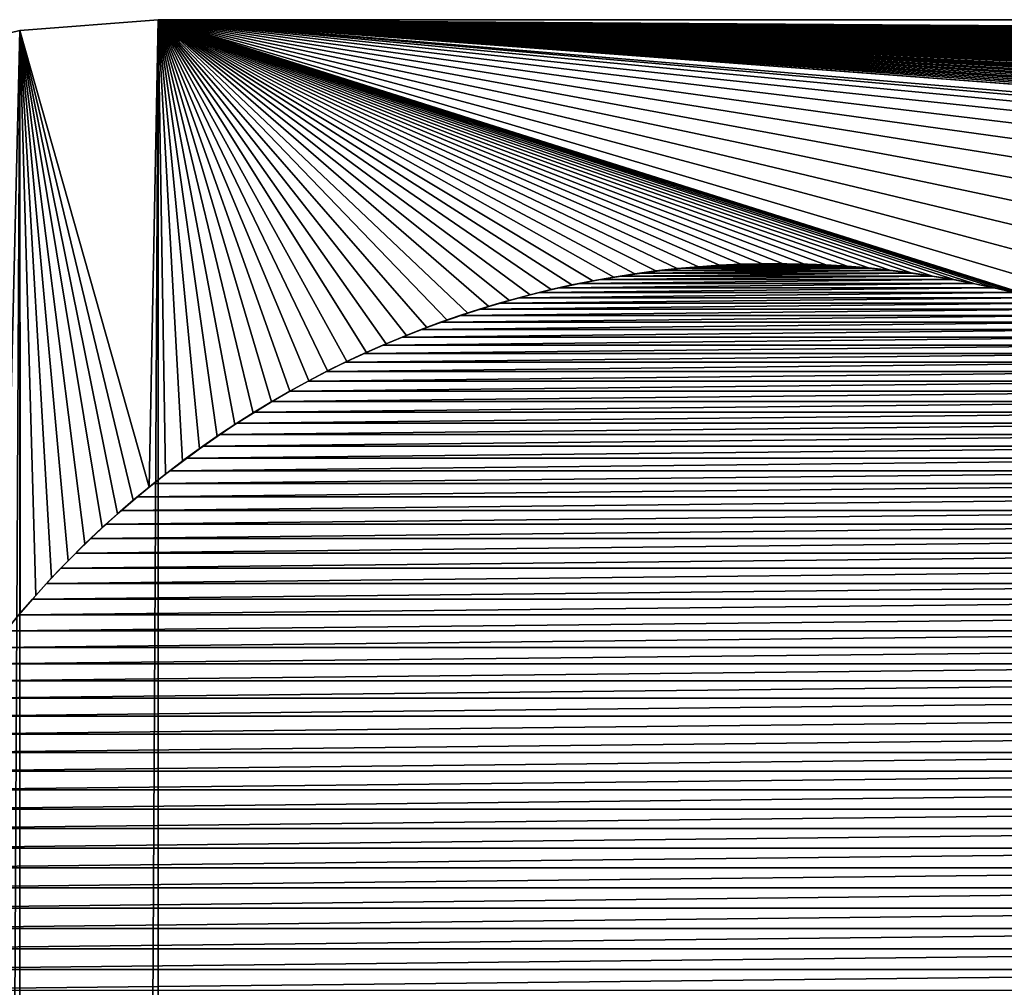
# Model space of a CAD drawing. Header units: metres. Extents: x -205 to 205, y -104 to 104.
# Tile 367 of 656: x -200.79 to -195.22, y 69.57 to 75.04. Entities that reach past the tile are written whole.
import ezdxf

# ---------------------------------------------------------------- set-up
doc = ezdxf.new("R2010")
doc.units = ezdxf.units.M
doc.layers.add('solid_01_2-CONSUMER_EHM_BOX_SW0001', color=7, linetype='CONTINUOUS')

msp = doc.modelspace()

# ---------------------------------------------------------------- linework, layer by layer
at = {"layer": 'solid_01_2-CONSUMER_EHM_BOX_SW0001'}
for points in [[(-200.79303, -74.896927), (-200.792969, 74.979958), (-200.010773, 75.041512)], [(-200.010849, -74.958488), (-200.79303, -74.896927), (-200.010773, 75.041512)], [(-200.010773, 75.041512, 1.5), (-200.010773, 75.041512), (-200.792969, 74.979958)], [(-200.792953, 74.979958, 1.5), (-200.010773, 75.041512, 1.5), (-200.792969, 74.979958)], [(-200.061539, 72.396355, 1.5), (-200.010773, 75.041512, 1.5), (-200.792953, 74.979958, 1.5)], [(-200.061539, 72.396355, 1.5), (-199.968628, 72.469887, 1.5), (-200.010773, 75.041512, 1.5)], [(-200.010849, -74.958488), (-200.010773, 75.041512), (-0.010778, 75.04142)], [(-0.010849, -74.95858), (-200.010849, -74.958488), (-0.010778, 75.04142)], [(-0.010778, 75.04142, 1.5), (-0.010778, 75.04142), (-200.010773, 75.041512)], [(-0.010778, 75.04142, 1.5), (-200.010773, 75.041512), (-200.010773, 75.041512, 1.5)], [(-0.092699, 73.660339, 1.5), (-0.010778, 75.04142, 1.5), (-200.010773, 75.041512, 1.5)], [(-194.918182, 73.429916, 1.5), (-194.801178, 73.393524, 1.5), (-200.010773, 75.041512, 1.5)], [(-171.380234, 66.541504, 1.5), (-200.010773, 75.041512, 1.5), (-194.801178, 73.393524, 1.5)], [(-195.035324, 73.463539, 1.5), (-194.918182, 73.429916, 1.5), (-200.010773, 75.041512, 1.5)], [(-195.152374, 73.494263, 1.5), (-195.035324, 73.463539, 1.5), (-200.010773, 75.041512, 1.5)], [(-195.269852, 73.522224, 1.5), (-195.152374, 73.494263, 1.5), (-200.010773, 75.041512, 1.5)], [(-195.388351, 73.547646, 1.5), (-195.269852, 73.522224, 1.5), (-200.010773, 75.041512, 1.5)], [(-195.50769, 73.570518, 1.5), (-195.388351, 73.547646, 1.5), (-200.010773, 75.041512, 1.5)], [(-195.627731, 73.590836, 1.5), (-195.50769, 73.570518, 1.5), (-200.010773, 75.041512, 1.5)], [(-195.748276, 73.608589, 1.5), (-195.627731, 73.590836, 1.5), (-200.010773, 75.041512, 1.5)], [(-195.869156, 73.623764, 1.5), (-195.748276, 73.608589, 1.5), (-200.010773, 75.041512, 1.5)], [(-195.990219, 73.636368, 1.5), (-195.869156, 73.623764, 1.5), (-200.010773, 75.041512, 1.5)], [(-196.111282, 73.646385, 1.5), (-195.990219, 73.636368, 1.5), (-200.010773, 75.041512, 1.5)], [(-196.232178, 73.653801, 1.5), (-196.111282, 73.646385, 1.5), (-200.010773, 75.041512, 1.5)], [(-196.352737, 73.658623, 1.5), (-196.232178, 73.653801, 1.5), (-200.010773, 75.041512, 1.5)], [(-196.472809, 73.660828, 1.5), (-196.352737, 73.658623, 1.5), (-200.010773, 75.041512, 1.5)], [(-196.592697, 73.660431, 1.5), (-196.472809, 73.660828, 1.5), (-200.010773, 75.041512, 1.5)], [(-196.712799, 73.657455, 1.5), (-196.592697, 73.660431, 1.5), (-200.010773, 75.041512, 1.5)], [(-196.833023, 73.651886, 1.5), (-196.712799, 73.657455, 1.5), (-200.010773, 75.041512, 1.5)], [(-196.953247, 73.64373, 1.5), (-196.833023, 73.651886, 1.5), (-200.010773, 75.041512, 1.5)], [(-197.073395, 73.63298, 1.5), (-196.953247, 73.64373, 1.5), (-200.010773, 75.041512, 1.5)], [(-197.193359, 73.619644, 1.5), (-197.073395, 73.63298, 1.5), (-200.010773, 75.041512, 1.5)], [(-197.313034, 73.603714, 1.5), (-197.193359, 73.619644, 1.5), (-200.010773, 75.041512, 1.5)], [(-197.432327, 73.58519, 1.5), (-197.313034, 73.603714, 1.5), (-200.010773, 75.041512, 1.5)], [(-197.551147, 73.564079, 1.5), (-197.432327, 73.58519, 1.5), (-200.010773, 75.041512, 1.5)], [(-197.669388, 73.540375, 1.5), (-197.551147, 73.564079, 1.5), (-200.010773, 75.041512, 1.5)], [(-197.786957, 73.514069, 1.5), (-197.669388, 73.540375, 1.5), (-200.010773, 75.041512, 1.5)], [(-197.904373, 73.485023, 1.5), (-197.786957, 73.514069, 1.5), (-200.010773, 75.041512, 1.5)], [(-198.022049, 73.453125, 1.5), (-197.904373, 73.485023, 1.5), (-200.010773, 75.041512, 1.5)], [(-198.13974, 73.41848, 1.5), (-198.022049, 73.453125, 1.5), (-200.010773, 75.041512, 1.5)], [(-198.257187, 73.38118, 1.5), (-198.13974, 73.41848, 1.5), (-200.010773, 75.041512, 1.5)], [(-198.37413, 73.341316, 1.5), (-198.257187, 73.38118, 1.5), (-200.010773, 75.041512, 1.5)], [(-198.490326, 73.298988, 1.5), (-198.37413, 73.341316, 1.5), (-200.010773, 75.041512, 1.5)], [(-198.605515, 73.254288, 1.5), (-198.490326, 73.298988, 1.5), (-200.010773, 75.041512, 1.5)], [(-198.719437, 73.207314, 1.5), (-198.605515, 73.254288, 1.5), (-200.010773, 75.041512, 1.5)], [(-198.831848, 73.158165, 1.5), (-198.719437, 73.207314, 1.5), (-200.010773, 75.041512, 1.5)], [(-198.942474, 73.106926, 1.5), (-198.831848, 73.158165, 1.5), (-200.010773, 75.041512, 1.5)], [(-199.051071, 73.053696, 1.5), (-198.942474, 73.106926, 1.5), (-200.010773, 75.041512, 1.5)], [(-199.158188, 72.998055, 1.5), (-199.051071, 73.053696, 1.5), (-200.010773, 75.041512, 1.5)], [(-199.26442, 72.939667, 1.5), (-199.158188, 72.998055, 1.5), (-200.010773, 75.041512, 1.5)], [(-199.369583, 72.878708, 1.5), (-199.26442, 72.939667, 1.5), (-200.010773, 75.041512, 1.5)], [(-199.473511, 72.815384, 1.5), (-199.369583, 72.878708, 1.5), (-200.010773, 75.041512, 1.5)], [(-199.576035, 72.749878, 1.5), (-199.473511, 72.815384, 1.5), (-200.010773, 75.041512, 1.5)], [(-199.676971, 72.682381, 1.5), (-199.576035, 72.749878, 1.5), (-200.010773, 75.041512, 1.5)], [(-199.776169, 72.613091, 1.5), (-199.676971, 72.682381, 1.5), (-200.010773, 75.041512, 1.5)], [(-199.873444, 72.542191, 1.5), (-199.776169, 72.613091, 1.5), (-200.010773, 75.041512, 1.5)], [(-199.968628, 72.469887, 1.5), (-199.873444, 72.542191, 1.5), (-200.010773, 75.041512, 1.5)], [(-130.972809, 73.660797, 1.5), (-130.852737, 73.658592, 1.5), (-200.010773, 75.041512, 1.5)], [(-131.092697, 73.6604, 1.5), (-130.972809, 73.660797, 1.5), (-200.010773, 75.041512, 1.5)], [(-131.212799, 73.657425, 1.5), (-131.092697, 73.6604, 1.5), (-200.010773, 75.041512, 1.5)], [(-131.333023, 73.651855, 1.5), (-131.212799, 73.657425, 1.5), (-200.010773, 75.041512, 1.5)], [(-131.453247, 73.6437, 1.5), (-131.333023, 73.651855, 1.5), (-200.010773, 75.041512, 1.5)], [(-131.573395, 73.63295, 1.5), (-131.453247, 73.6437, 1.5), (-200.010773, 75.041512, 1.5)], [(-131.693359, 73.619614, 1.5), (-131.573395, 73.63295, 1.5), (-200.010773, 75.041512, 1.5)], [(-131.813034, 73.603683, 1.5), (-131.693359, 73.619614, 1.5), (-200.010773, 75.041512, 1.5)], [(-131.932327, 73.585159, 1.5), (-131.813034, 73.603683, 1.5), (-200.010773, 75.041512, 1.5)], [(-132.051147, 73.564049, 1.5), (-131.932327, 73.585159, 1.5), (-200.010773, 75.041512, 1.5)], [(-132.169388, 73.540344, 1.5), (-132.051147, 73.564049, 1.5), (-200.010773, 75.041512, 1.5)], [(-132.286957, 73.514038, 1.5), (-132.169388, 73.540344, 1.5), (-200.010773, 75.041512, 1.5)], [(-132.404373, 73.484993, 1.5), (-132.286957, 73.514038, 1.5), (-200.010773, 75.041512, 1.5)], [(-132.522049, 73.453094, 1.5), (-132.404373, 73.484993, 1.5), (-200.010773, 75.041512, 1.5)], [(-132.63974, 73.418449, 1.5), (-132.522049, 73.453094, 1.5), (-200.010773, 75.041512, 1.5)], [(-132.757187, 73.381142, 1.5), (-132.63974, 73.418449, 1.5), (-200.010773, 75.041512, 1.5)], [(-132.87413, 73.341286, 1.5), (-132.757187, 73.381142, 1.5), (-200.010773, 75.041512, 1.5)], [(-132.990326, 73.298958, 1.5), (-132.87413, 73.341286, 1.5), (-200.010773, 75.041512, 1.5)], [(-133.105515, 73.254257, 1.5), (-132.990326, 73.298958, 1.5), (-200.010773, 75.041512, 1.5)], [(-133.219437, 73.207283, 1.5), (-133.105515, 73.254257, 1.5), (-200.010773, 75.041512, 1.5)], [(-133.331848, 73.158134, 1.5), (-133.219437, 73.207283, 1.5), (-200.010773, 75.041512, 1.5)], [(-133.442474, 73.106895, 1.5), (-133.331848, 73.158134, 1.5), (-200.010773, 75.041512, 1.5)], [(-133.551071, 73.053665, 1.5), (-133.442474, 73.106895, 1.5), (-200.010773, 75.041512, 1.5)], [(-133.658188, 72.998024, 1.5), (-133.551071, 73.053665, 1.5), (-200.010773, 75.041512, 1.5)], [(-133.76442, 72.939636, 1.5), (-133.658188, 72.998024, 1.5), (-200.010773, 75.041512, 1.5)], [(-133.869583, 72.878677, 1.5), (-133.76442, 72.939636, 1.5), (-200.010773, 75.041512, 1.5)], [(-133.973511, 72.815353, 1.5), (-133.869583, 72.878677, 1.5), (-200.010773, 75.041512, 1.5)], [(-134.076035, 72.749847, 1.5), (-133.973511, 72.815353, 1.5), (-200.010773, 75.041512, 1.5)], [(-134.176971, 72.68235, 1.5), (-134.076035, 72.749847, 1.5), (-200.010773, 75.041512, 1.5)], [(-134.276169, 72.61306, 1.5), (-134.176971, 72.68235, 1.5), (-200.010773, 75.041512, 1.5)], [(-134.373444, 72.54216, 1.5), (-134.276169, 72.61306, 1.5), (-200.010773, 75.041512, 1.5)], [(-134.468628, 72.469856, 1.5), (-134.373444, 72.54216, 1.5), (-200.010773, 75.041512, 1.5)], [(-134.561539, 72.396324, 1.5), (-134.468628, 72.469856, 1.5), (-200.010773, 75.041512, 1.5)], [(-134.652023, 72.32177, 1.5), (-134.561539, 72.396324, 1.5), (-200.010773, 75.041512, 1.5)], [(-134.740265, 72.245766, 1.5), (-134.652023, 72.32177, 1.5), (-200.010773, 75.041512, 1.5)], [(-134.826584, 72.167847, 1.5), (-134.740265, 72.245766, 1.5), (-200.010773, 75.041512, 1.5)], [(-134.924805, 72.074707, 1.5), (-134.826584, 72.167847, 1.5), (-200.010773, 75.041512, 1.5)], [(-135.020355, 71.979385, 1.5), (-134.924805, 72.074707, 1.5), (-200.010773, 75.041512, 1.5)], [(-135.11319, 71.882088, 1.5), (-135.020355, 71.979385, 1.5), (-200.010773, 75.041512, 1.5)], [(-135.203293, 71.783043, 1.5), (-135.11319, 71.882088, 1.5), (-200.010773, 75.041512, 1.5)], [(-135.290649, 71.682465, 1.5), (-135.203293, 71.783043, 1.5), (-200.010773, 75.041512, 1.5)], [(-135.375214, 71.580582, 1.5), (-135.290649, 71.682465, 1.5), (-200.010773, 75.041512, 1.5)], [(-135.45697, 71.477608, 1.5), (-135.375214, 71.580582, 1.5), (-200.010773, 75.041512, 1.5)], [(-135.535889, 71.373718, 1.5), (-135.45697, 71.477608, 1.5), (-200.010773, 75.041512, 1.5)], [(-135.611969, 71.268333, 1.5), (-135.535889, 71.373718, 1.5), (-200.010773, 75.041512, 1.5)], [(-135.685257, 71.161324, 1.5), (-135.611969, 71.268333, 1.5), (-200.010773, 75.041512, 1.5)], [(-135.755737, 71.052788, 1.5), (-135.685257, 71.161324, 1.5), (-200.010773, 75.041512, 1.5)], [(-135.823456, 70.942879, 1.5), (-135.755737, 71.052788, 1.5), (-200.010773, 75.041512, 1.5)], [(-135.888428, 70.831703, 1.5), (-135.823456, 70.942879, 1.5), (-200.010773, 75.041512, 1.5)], [(-135.950668, 70.719391, 1.5), (-135.888428, 70.831703, 1.5), (-200.010773, 75.041512, 1.5)], [(-136.010193, 70.606071, 1.5), (-135.950668, 70.719391, 1.5), (-200.010773, 75.041512, 1.5)], [(-136.067047, 70.491867, 1.5), (-136.010193, 70.606071, 1.5), (-200.010773, 75.041512, 1.5)], [(-136.121231, 70.3769, 1.5), (-136.067047, 70.491867, 1.5), (-200.010773, 75.041512, 1.5)], [(-136.121231, 70.3769, 1.5), (-200.010773, 75.041512, 1.5), (-160.958496, 72.103256, 1.5)], [(-65.592697, 73.66037, 1.5), (-65.472809, 73.660767, 1.5), (-200.010773, 75.041512, 1.5)], [(-65.712799, 73.657394, 1.5), (-65.592697, 73.66037, 1.5), (-200.010773, 75.041512, 1.5)], [(-65.833015, 73.651825, 1.5), (-65.712799, 73.657394, 1.5), (-200.010773, 75.041512, 1.5)], [(-65.953247, 73.643661, 1.5), (-65.833015, 73.651825, 1.5), (-200.010773, 75.041512, 1.5)], [(-66.073395, 73.632919, 1.5), (-65.953247, 73.643661, 1.5), (-200.010773, 75.041512, 1.5)], [(-66.193352, 73.619576, 1.5), (-66.073395, 73.632919, 1.5), (-200.010773, 75.041512, 1.5)], [(-66.313034, 73.603653, 1.5), (-66.193352, 73.619576, 1.5), (-200.010773, 75.041512, 1.5)], [(-66.432327, 73.585129, 1.5), (-66.313034, 73.603653, 1.5), (-200.010773, 75.041512, 1.5)], [(-66.551147, 73.564018, 1.5), (-66.432327, 73.585129, 1.5), (-200.010773, 75.041512, 1.5)], [(-66.669388, 73.540306, 1.5), (-66.551147, 73.564018, 1.5), (-200.010773, 75.041512, 1.5)], [(-66.786957, 73.514008, 1.5), (-66.669388, 73.540306, 1.5), (-200.010773, 75.041512, 1.5)], [(-66.904366, 73.484962, 1.5), (-66.786957, 73.514008, 1.5), (-200.010773, 75.041512, 1.5)], [(-67.022049, 73.453064, 1.5), (-66.904366, 73.484962, 1.5), (-200.010773, 75.041512, 1.5)], [(-67.13974, 73.418419, 1.5), (-67.022049, 73.453064, 1.5), (-200.010773, 75.041512, 1.5)], [(-67.257187, 73.381111, 1.5), (-67.13974, 73.418419, 1.5), (-200.010773, 75.041512, 1.5)], [(-67.374138, 73.341255, 1.5), (-67.257187, 73.381111, 1.5), (-200.010773, 75.041512, 1.5)], [(-67.490334, 73.298927, 1.5), (-67.374138, 73.341255, 1.5), (-200.010773, 75.041512, 1.5)], [(-67.605515, 73.254227, 1.5), (-67.490334, 73.298927, 1.5), (-200.010773, 75.041512, 1.5)], [(-67.719437, 73.207253, 1.5), (-67.605515, 73.254227, 1.5), (-200.010773, 75.041512, 1.5)], [(-67.831848, 73.158104, 1.5), (-67.719437, 73.207253, 1.5), (-200.010773, 75.041512, 1.5)], [(-67.942474, 73.106857, 1.5), (-67.831848, 73.158104, 1.5), (-200.010773, 75.041512, 1.5)], [(-68.051079, 73.053627, 1.5), (-67.942474, 73.106857, 1.5), (-200.010773, 75.041512, 1.5)], [(-68.158195, 72.997993, 1.5), (-68.051079, 73.053627, 1.5), (-200.010773, 75.041512, 1.5)], [(-68.26442, 72.939606, 1.5), (-68.158195, 72.997993, 1.5), (-200.010773, 75.041512, 1.5)], [(-68.369576, 72.878647, 1.5), (-68.26442, 72.939606, 1.5), (-200.010773, 75.041512, 1.5)], [(-68.473503, 72.815323, 1.5), (-68.369576, 72.878647, 1.5), (-200.010773, 75.041512, 1.5)], [(-68.576027, 72.749817, 1.5), (-68.473503, 72.815323, 1.5), (-200.010773, 75.041512, 1.5)], [(-68.676971, 72.68232, 1.5), (-68.576027, 72.749817, 1.5), (-200.010773, 75.041512, 1.5)], [(-68.776169, 72.613029, 1.5), (-68.676971, 72.68232, 1.5), (-200.010773, 75.041512, 1.5)], [(-68.873444, 72.54213, 1.5), (-68.776169, 72.613029, 1.5), (-200.010773, 75.041512, 1.5)], [(-68.873444, 72.54213, 1.5), (-200.010773, 75.041512, 1.5), (-130.852737, 73.658592, 1.5)], [(-0.212802, 73.657364, 1.5), (-0.092699, 73.660339, 1.5), (-200.010773, 75.041512, 1.5)], [(-0.333018, 73.651794, 1.5), (-0.212802, 73.657364, 1.5), (-200.010773, 75.041512, 1.5)], [(-0.453247, 73.643631, 1.5), (-0.333018, 73.651794, 1.5), (-200.010773, 75.041512, 1.5)], [(-0.573391, 73.632889, 1.5), (-0.453247, 73.643631, 1.5), (-200.010773, 75.041512, 1.5)], [(-0.693352, 73.619545, 1.5), (-0.573391, 73.632889, 1.5), (-200.010773, 75.041512, 1.5)], [(-0.813032, 73.603622, 1.5), (-0.693352, 73.619545, 1.5), (-200.010773, 75.041512, 1.5)], [(-0.93233, 73.585098, 1.5), (-0.813032, 73.603622, 1.5), (-200.010773, 75.041512, 1.5)], [(-1.051149, 73.563988, 1.5), (-0.93233, 73.585098, 1.5), (-200.010773, 75.041512, 1.5)], [(-1.169391, 73.540276, 1.5), (-1.051149, 73.563988, 1.5), (-200.010773, 75.041512, 1.5)], [(-1.286956, 73.513977, 1.5), (-1.169391, 73.540276, 1.5), (-200.010773, 75.041512, 1.5)], [(-1.404369, 73.484924, 1.5), (-1.286956, 73.513977, 1.5), (-200.010773, 75.041512, 1.5)], [(-1.522048, 73.453033, 1.5), (-1.404369, 73.484924, 1.5), (-200.010773, 75.041512, 1.5)], [(-1.639738, 73.418388, 1.5), (-1.522048, 73.453033, 1.5), (-200.010773, 75.041512, 1.5)], [(-1.757186, 73.381081, 1.5), (-1.639738, 73.418388, 1.5), (-200.010773, 75.041512, 1.5)], [(-1.874135, 73.341225, 1.5), (-1.757186, 73.381081, 1.5), (-200.010773, 75.041512, 1.5)], [(-1.99033, 73.298897, 1.5), (-1.874135, 73.341225, 1.5), (-200.010773, 75.041512, 1.5)], [(-2.105517, 73.254196, 1.5), (-1.99033, 73.298897, 1.5), (-200.010773, 75.041512, 1.5)], [(-2.21944, 73.207222, 1.5), (-2.105517, 73.254196, 1.5), (-200.010773, 75.041512, 1.5)], [(-2.331845, 73.158073, 1.5), (-2.21944, 73.207222, 1.5), (-200.010773, 75.041512, 1.5)], [(-2.442476, 73.106827, 1.5), (-2.331845, 73.158073, 1.5), (-200.010773, 75.041512, 1.5)], [(-2.442476, 73.106827, 1.5), (-200.010773, 75.041512, 1.5), (-65.472809, 73.660767, 1.5)], [(-161.760773, 72.160942, 1.5), (-160.958496, 72.103256, 1.5), (-200.010773, 75.041512, 1.5)], [(-165.760773, 72.160942, 1.5), (-161.760773, 72.160942, 1.5), (-200.010773, 75.041512, 1.5)], [(-166.560455, 72.103645, 1.5), (-165.760773, 72.160942, 1.5), (-200.010773, 75.041512, 1.5)], [(-167.337769, 71.934532, 1.5), (-166.560455, 72.103645, 1.5), (-200.010773, 75.041512, 1.5)], [(-168.090088, 71.654533, 1.5), (-167.337769, 71.934532, 1.5), (-200.010773, 75.041512, 1.5)], [(-168.794296, 71.271057, 1.5), (-168.090088, 71.654533, 1.5), (-200.010773, 75.041512, 1.5)], [(-169.4366, 70.79232, 1.5), (-168.794296, 71.271057, 1.5), (-200.010773, 75.041512, 1.5)], [(-170.005432, 70.22448, 1.5), (-169.4366, 70.79232, 1.5), (-200.010773, 75.041512, 1.5)], [(-170.485626, 69.582352, 1.5), (-170.005432, 70.22448, 1.5), (-200.010773, 75.041512, 1.5)], [(-170.870773, 68.877434, 1.5), (-170.485626, 69.582352, 1.5), (-200.010773, 75.041512, 1.5)], [(-171.15239, 68.123314, 1.5), (-170.870773, 68.877434, 1.5), (-200.010773, 75.041512, 1.5)], [(-171.32254, 67.343781, 1.5), (-171.15239, 68.123314, 1.5), (-200.010773, 75.041512, 1.5)], [(-171.380234, 66.541504, 1.5), (-171.32254, 67.343781, 1.5), (-200.010773, 75.041512, 1.5)], [(-201.555954, -74.71376), (-201.555878, 74.796791), (-200.792969, 74.979958)], [(-200.79303, -74.896927), (-201.555954, -74.71376), (-200.792969, 74.979958)], [(-200.792953, 74.979958, 1.5), (-200.792969, 74.979958), (-201.555878, 74.796791)], [(-201.555878, 74.796791, 1.5), (-200.792953, 74.979958, 1.5), (-201.555878, 74.796791)], [(-200.875214, 71.580612, 1.5), (-200.792953, 74.979958, 1.5), (-201.555878, 74.796791, 1.5)], [(-200.875214, 71.580612, 1.5), (-200.790649, 71.682495, 1.5), (-200.792953, 74.979958, 1.5)], [(-200.152023, 72.3218, 1.5), (-200.061539, 72.396355, 1.5), (-200.792953, 74.979958, 1.5)], [(-200.240265, 72.245796, 1.5), (-200.152023, 72.3218, 1.5), (-200.792953, 74.979958, 1.5)], [(-200.326584, 72.167877, 1.5), (-200.240265, 72.245796, 1.5), (-200.792953, 74.979958, 1.5)], [(-200.424805, 72.074738, 1.5), (-200.326584, 72.167877, 1.5), (-200.792953, 74.979958, 1.5)], [(-200.520355, 71.979416, 1.5), (-200.424805, 72.074738, 1.5), (-200.792953, 74.979958, 1.5)], [(-200.61319, 71.882118, 1.5), (-200.520355, 71.979416, 1.5), (-200.792953, 74.979958, 1.5)], [(-200.703293, 71.783073, 1.5), (-200.61319, 71.882118, 1.5), (-200.792953, 74.979958, 1.5)], [(-200.790649, 71.682495, 1.5), (-200.703293, 71.783073, 1.5), (-200.792953, 74.979958, 1.5)], [(-197.273376, 73.607521, 1.571667), (-197.193359, 73.619644, 1.5), (-197.313034, 73.603714, 1.5)], [(-197.273376, 73.607521, 1.571667), (-197.15567, 73.622551, 1.571667), (-197.193359, 73.619644, 1.5)], [(-197.273376, 73.607521, 1.571667), (-195.865891, 73.622543, 1.571667), (-197.15567, 73.622551, 1.571667)], [(-197.273376, 73.607521, 1.571667), (-195.748169, 73.607521, 1.571667), (-195.865891, 73.622543, 1.571667)], [(-197.15567, 73.622551, 1.571667), (-197.073395, 73.63298, 1.5), (-197.193359, 73.619644, 1.5)], [(-197.15567, 73.622551, 1.571667), (-197.037842, 73.635147, 1.571667), (-197.073395, 73.63298, 1.5)], [(-197.15567, 73.622551, 1.571667), (-195.983719, 73.635147, 1.571667), (-197.037842, 73.635147, 1.571667)], [(-197.15567, 73.622551, 1.571667), (-195.865891, 73.622543, 1.571667), (-195.983719, 73.635147, 1.571667)], [(-197.037842, 73.635147, 1.571667), (-196.953247, 73.64373, 1.5), (-197.073395, 73.63298, 1.5)], [(-197.037842, 73.635147, 1.571667), (-196.92009, 73.645279, 1.571667), (-196.953247, 73.64373, 1.5)], [(-197.037842, 73.635147, 1.571667), (-195.983719, 73.635147, 1.571667), (-196.101471, 73.645279, 1.571667)], [(-197.037842, 73.635147, 1.571667), (-196.101471, 73.645279, 1.571667), (-196.92009, 73.645279, 1.571667)], [(-196.92009, 73.645279, 1.571667), (-196.833023, 73.651886, 1.5), (-196.953247, 73.64373, 1.5)], [(-196.92009, 73.645279, 1.571667), (-196.802567, 73.652931, 1.571667), (-196.833023, 73.651886, 1.5)], [(-196.92009, 73.645279, 1.571667), (-196.218994, 73.652931, 1.571667), (-196.802567, 73.652931, 1.571667)], [(-196.92009, 73.645279, 1.571667), (-196.101471, 73.645279, 1.571667), (-196.218994, 73.652931, 1.571667)], [(-196.802567, 73.652931, 1.571667), (-196.712799, 73.657455, 1.5), (-196.833023, 73.651886, 1.5)], [(-196.802567, 73.652931, 1.571667), (-196.685425, 73.658058, 1.571667), (-196.712799, 73.657455, 1.5)], [(-196.802567, 73.652931, 1.571667), (-196.336136, 73.658058, 1.571667), (-196.685425, 73.658058, 1.571667)], [(-196.802567, 73.652931, 1.571667), (-196.218994, 73.652931, 1.571667), (-196.336136, 73.658058, 1.571667)], [(-196.685425, 73.658058, 1.571667), (-196.592697, 73.660431, 1.5), (-196.712799, 73.657455, 1.5)], [(-196.685425, 73.658058, 1.571667), (-196.568817, 73.660637, 1.571667), (-196.592697, 73.660431, 1.5)], [(-196.685425, 73.658058, 1.571667), (-196.452728, 73.660637, 1.571667), (-196.568817, 73.660637, 1.571667)], [(-196.685425, 73.658058, 1.571667), (-196.336136, 73.658058, 1.571667), (-196.452728, 73.660637, 1.571667)], [(-196.568817, 73.660637, 1.571667), (-196.472809, 73.660828, 1.5), (-196.592697, 73.660431, 1.5)], [(-196.568817, 73.660637, 1.571667), (-196.452728, 73.660637, 1.571667), (-196.472809, 73.660828, 1.5)], [(-196.452728, 73.660637, 1.571667), (-196.352737, 73.658623, 1.5), (-196.472809, 73.660828, 1.5)], [(-196.452728, 73.660637, 1.571667), (-196.336136, 73.658058, 1.571667), (-196.352737, 73.658623, 1.5)], [(-196.336136, 73.658058, 1.571667), (-196.232178, 73.653801, 1.5), (-196.352737, 73.658623, 1.5)], [(-196.336136, 73.658058, 1.571667), (-196.218994, 73.652931, 1.571667), (-196.232178, 73.653801, 1.5)], [(-196.218994, 73.652931, 1.571667), (-196.111282, 73.646385, 1.5), (-196.232178, 73.653801, 1.5)], [(-196.218994, 73.652931, 1.571667), (-196.101471, 73.645279, 1.571667), (-196.111282, 73.646385, 1.5)], [(-196.101471, 73.645279, 1.571667), (-195.990219, 73.636368, 1.5), (-196.111282, 73.646385, 1.5)], [(-196.101471, 73.645279, 1.571667), (-195.983719, 73.635147, 1.571667), (-195.990219, 73.636368, 1.5)], [(-195.983719, 73.635147, 1.571667), (-195.869156, 73.623764, 1.5), (-195.990219, 73.636368, 1.5)], [(-195.983719, 73.635147, 1.571667), (-195.865891, 73.622543, 1.571667), (-195.869156, 73.623764, 1.5)], [(-195.865891, 73.622543, 1.571667), (-195.748276, 73.608589, 1.5), (-195.869156, 73.623764, 1.5)], [(-195.865891, 73.622543, 1.571667), (-195.748169, 73.607521, 1.571667), (-195.748276, 73.608589, 1.5)], [(-197.624359, 73.548157, 1.571667), (-197.551147, 73.564079, 1.5), (-197.669388, 73.540375, 1.5)], [(-197.624359, 73.548157, 1.571667), (-197.507889, 73.570297, 1.571667), (-197.551147, 73.564079, 1.5)], [(-197.624359, 73.548157, 1.571667), (-195.513657, 73.570297, 1.571667), (-197.507889, 73.570297, 1.571667)], [(-197.624359, 73.548157, 1.571667), (-195.397186, 73.548157, 1.571667), (-195.513657, 73.570297, 1.571667)], [(-197.507889, 73.570297, 1.571667), (-197.432327, 73.58519, 1.5), (-197.551147, 73.564079, 1.5)], [(-197.507889, 73.570297, 1.571667), (-197.390854, 73.590096, 1.571667), (-197.432327, 73.58519, 1.5)], [(-197.507889, 73.570297, 1.571667), (-195.513657, 73.570297, 1.571667), (-195.630707, 73.590096, 1.571667)], [(-197.507889, 73.570297, 1.571667), (-195.630707, 73.590096, 1.571667), (-197.390854, 73.590096, 1.571667)], [(-197.390854, 73.590096, 1.571667), (-197.313034, 73.603714, 1.5), (-197.432327, 73.58519, 1.5)], [(-197.390854, 73.590096, 1.571667), (-197.273376, 73.607521, 1.571667), (-197.313034, 73.603714, 1.5)], [(-197.390854, 73.590096, 1.571667), (-195.748169, 73.607521, 1.571667), (-197.273376, 73.607521, 1.571667)], [(-197.390854, 73.590096, 1.571667), (-195.630707, 73.590096, 1.571667), (-195.748169, 73.607521, 1.571667)], [(-195.630707, 73.590096, 1.571667), (-195.627731, 73.590836, 1.5), (-195.748276, 73.608589, 1.5)], [(-195.748169, 73.607521, 1.571667), (-195.630707, 73.590096, 1.571667), (-195.748276, 73.608589, 1.5)], [(-195.630707, 73.590096, 1.571667), (-195.513657, 73.570297, 1.571667), (-195.627731, 73.590836, 1.5)], [(-195.513657, 73.570297, 1.571667), (-195.50769, 73.570518, 1.5), (-195.627731, 73.590836, 1.5)], [(-195.513657, 73.570297, 1.571667), (-195.397186, 73.548157, 1.571667), (-195.50769, 73.570518, 1.5)], [(-195.397186, 73.548157, 1.571667), (-195.388351, 73.547646, 1.5), (-195.50769, 73.570518, 1.5)], [(-197.854919, 73.496986, 1.571667), (-197.786957, 73.514069, 1.5), (-197.904373, 73.485023, 1.5)], [(-197.854919, 73.496986, 1.571667), (-197.740097, 73.523712, 1.571667), (-197.786957, 73.514069, 1.5)], [(-197.854919, 73.496986, 1.571667), (-195.281464, 73.523712, 1.571667), (-197.740097, 73.523712, 1.571667)], [(-197.854919, 73.496986, 1.571667), (-195.166626, 73.496986, 1.571667), (-195.281464, 73.523712, 1.571667)], [(-197.740097, 73.523712, 1.571667), (-197.669388, 73.540375, 1.5), (-197.786957, 73.514069, 1.5)], [(-197.740097, 73.523712, 1.571667), (-197.624359, 73.548157, 1.571667), (-197.669388, 73.540375, 1.5)], [(-197.740097, 73.523712, 1.571667), (-195.397186, 73.548157, 1.571667), (-197.624359, 73.548157, 1.571667)], [(-197.740097, 73.523712, 1.571667), (-195.281464, 73.523712, 1.571667), (-195.397186, 73.548157, 1.571667)], [(-195.397186, 73.548157, 1.571667), (-195.281464, 73.523712, 1.571667), (-195.388351, 73.547646, 1.5)], [(-195.281464, 73.523712, 1.571667), (-195.269852, 73.522224, 1.5), (-195.388351, 73.547646, 1.5)], [(-195.281464, 73.523712, 1.571667), (-195.166626, 73.496986, 1.571667), (-195.269852, 73.522224, 1.5)], [(-195.166626, 73.496986, 1.571667), (-195.152374, 73.494263, 1.5), (-195.269852, 73.522224, 1.5)], [(-198.081253, 73.436806, 1.571667), (-198.022049, 73.453125, 1.5), (-198.13974, 73.41848, 1.5)], [(-198.081253, 73.436806, 1.571667), (-197.968704, 73.468002, 1.571667), (-198.022049, 73.453125, 1.5)], [(-198.081253, 73.436806, 1.571667), (-195.052856, 73.468002, 1.571667), (-197.968704, 73.468002, 1.571667)], [(-198.081253, 73.436806, 1.571667), (-194.940308, 73.436806, 1.571667), (-195.052856, 73.468002, 1.571667)], [(-197.968704, 73.468002, 1.571667), (-197.904373, 73.485023, 1.5), (-198.022049, 73.453125, 1.5)], [(-197.968704, 73.468002, 1.571667), (-197.854919, 73.496986, 1.571667), (-197.904373, 73.485023, 1.5)], [(-197.968704, 73.468002, 1.571667), (-195.166626, 73.496986, 1.571667), (-197.854919, 73.496986, 1.571667)], [(-197.968704, 73.468002, 1.571667), (-195.052856, 73.468002, 1.571667), (-195.166626, 73.496986, 1.571667)], [(-198.30249, 73.367729, 1.571667), (-198.192429, 73.403412, 1.571667), (-198.257187, 73.38118, 1.5)], [(-198.30249, 73.367729, 1.571667), (-194.829132, 73.403412, 1.571667), (-198.192429, 73.403412, 1.571667)], [(-198.30249, 73.367729, 1.571667), (-194.71907, 73.367729, 1.571667), (-194.829132, 73.403412, 1.571667)], [(-198.192429, 73.403412, 1.571667), (-198.13974, 73.41848, 1.5), (-198.257187, 73.38118, 1.5)], [(-198.192429, 73.403412, 1.571667), (-198.081253, 73.436806, 1.571667), (-198.13974, 73.41848, 1.5)], [(-198.192429, 73.403412, 1.571667), (-194.940308, 73.436806, 1.571667), (-198.081253, 73.436806, 1.571667)], [(-198.192429, 73.403412, 1.571667), (-194.829132, 73.403412, 1.571667), (-194.940308, 73.436806, 1.571667)], [(-198.412201, 73.329529, 1.571667), (-198.37413, 73.341316, 1.5), (-198.490326, 73.298988, 1.5)], [(-198.412201, 73.329529, 1.571667), (-198.30249, 73.367729, 1.571667), (-198.37413, 73.341316, 1.5)], [(-198.412201, 73.329529, 1.571667), (-194.71907, 73.367729, 1.571667), (-198.30249, 73.367729, 1.571667)], [(-198.412201, 73.329529, 1.571667), (-194.609344, 73.329529, 1.571667), (-194.71907, 73.367729, 1.571667)], [(-198.30249, 73.367729, 1.571667), (-198.257187, 73.38118, 1.5), (-198.37413, 73.341316, 1.5)], [(-198.630234, 73.245773, 1.571667), (-198.5215, 73.288857, 1.571667), (-198.605515, 73.254288, 1.5)], [(-198.630234, 73.245773, 1.571667), (-194.391327, 73.245773, 1.571667), (-194.500061, 73.288857, 1.571667)], [(-198.630234, 73.245773, 1.571667), (-194.500061, 73.288857, 1.571667), (-198.5215, 73.288857, 1.571667)], [(-198.5215, 73.288857, 1.571667), (-198.490326, 73.298988, 1.5), (-198.605515, 73.254288, 1.5)], [(-198.5215, 73.288857, 1.571667), (-198.412201, 73.329529, 1.571667), (-198.490326, 73.298988, 1.5)], [(-198.5215, 73.288857, 1.571667), (-194.609344, 73.329529, 1.571667), (-198.412201, 73.329529, 1.571667)], [(-198.5215, 73.288857, 1.571667), (-194.500061, 73.288857, 1.571667), (-194.609344, 73.329529, 1.571667)], [(-198.738312, 73.200325, 1.571667), (-198.630234, 73.245773, 1.571667), (-198.719437, 73.207314, 1.5)], [(-198.738312, 73.200325, 1.571667), (-194.283249, 73.200317, 1.571667), (-194.391327, 73.245773, 1.571667)], [(-198.738312, 73.200325, 1.571667), (-194.391327, 73.245773, 1.571667), (-198.630234, 73.245773, 1.571667)], [(-198.630234, 73.245773, 1.571667), (-198.605515, 73.254288, 1.5), (-198.719437, 73.207314, 1.5)], [(-198.845612, 73.152565, 1.571667), (-198.738312, 73.200325, 1.571667), (-198.831848, 73.158165, 1.5)], [(-198.845612, 73.152565, 1.571667), (-194.283249, 73.200317, 1.571667), (-198.738312, 73.200325, 1.571667)], [(-198.845612, 73.152565, 1.571667), (-194.175949, 73.152565, 1.571667), (-194.283249, 73.200317, 1.571667)], [(-198.738312, 73.200325, 1.571667), (-198.719437, 73.207314, 1.5), (-198.831848, 73.158165, 1.5)], [(-198.952026, 73.102562, 1.571667), (-198.845612, 73.152565, 1.571667), (-198.942474, 73.106926, 1.5)], [(-198.952026, 73.102562, 1.571667), (-194.175949, 73.152565, 1.571667), (-198.845612, 73.152565, 1.571667)], [(-198.952026, 73.102562, 1.571667), (-194.069534, 73.102554, 1.571667), (-194.175949, 73.152565, 1.571667)], [(-198.845612, 73.152565, 1.571667), (-198.831848, 73.158165, 1.5), (-198.942474, 73.106926, 1.5)], [(-199.057434, 73.050354, 1.571667), (-199.051071, 73.053696, 1.5), (-199.158188, 72.998055, 1.5)], [(-199.057434, 73.050354, 1.571667), (-198.952026, 73.102562, 1.571667), (-199.051071, 73.053696, 1.5)], [(-199.057434, 73.050354, 1.571667), (-194.069534, 73.102554, 1.571667), (-198.952026, 73.102562, 1.571667)], [(-199.057434, 73.050354, 1.571667), (-193.964127, 73.050346, 1.571667), (-194.069534, 73.102554, 1.571667)], [(-198.952026, 73.102562, 1.571667), (-198.942474, 73.106926, 1.5), (-199.051071, 73.053696, 1.5)], [(-199.161728, 72.996002, 1.571667), (-199.158188, 72.998055, 1.5), (-199.26442, 72.939667, 1.5)], [(-199.161728, 72.996002, 1.571667), (-199.057434, 73.050354, 1.571667), (-199.158188, 72.998055, 1.5)], [(-199.161728, 72.996002, 1.571667), (-193.964127, 73.050346, 1.571667), (-199.057434, 73.050354, 1.571667)], [(-199.161728, 72.996002, 1.571667), (-193.859833, 72.996002, 1.571667), (-193.964127, 73.050346, 1.571667)], [(-199.264786, 72.939568, 1.571667), (-199.161728, 72.996002, 1.571667), (-199.26442, 72.939667, 1.5)], [(-199.264786, 72.939568, 1.571667), (-193.859833, 72.996002, 1.571667), (-199.161728, 72.996002, 1.571667)], [(-199.264786, 72.939568, 1.571667), (-193.756775, 72.93956, 1.571667), (-193.859833, 72.996002, 1.571667)], [(-199.366501, 72.881096, 1.571667), (-199.26442, 72.939667, 1.5), (-199.369583, 72.878708, 1.5)], [(-199.366501, 72.881096, 1.571667), (-199.264786, 72.939568, 1.571667), (-199.26442, 72.939667, 1.5)], [(-199.366501, 72.881096, 1.571667), (-193.756775, 72.93956, 1.571667), (-199.264786, 72.939568, 1.571667)], [(-199.366501, 72.881096, 1.571667), (-193.65506, 72.881088, 1.571667), (-193.756775, 72.93956, 1.571667)], [(-199.466766, 72.820641, 1.571667), (-199.369583, 72.878708, 1.5), (-199.473511, 72.815384, 1.5)], [(-199.466766, 72.820641, 1.571667), (-199.366501, 72.881096, 1.571667), (-199.369583, 72.878708, 1.5)], [(-199.466766, 72.820641, 1.571667), (-193.65506, 72.881088, 1.571667), (-199.366501, 72.881096, 1.571667)], [(-199.466766, 72.820641, 1.571667), (-193.554794, 72.820641, 1.571667), (-193.65506, 72.881088, 1.571667)], [(-199.565445, 72.758263, 1.571667), (-199.473511, 72.815384, 1.5), (-199.576035, 72.749878, 1.5)], [(-199.565445, 72.758263, 1.571667), (-199.466766, 72.820641, 1.571667), (-199.473511, 72.815384, 1.5)], [(-199.565445, 72.758263, 1.571667), (-193.456116, 72.758263, 1.571667), (-193.554794, 72.820641, 1.571667)], [(-199.565445, 72.758263, 1.571667), (-193.554794, 72.820641, 1.571667), (-199.466766, 72.820641, 1.571667)], [(-199.662445, 72.694016, 1.571667), (-199.576035, 72.749878, 1.5), (-199.676971, 72.682381, 1.5)], [(-199.662445, 72.694016, 1.571667), (-199.565445, 72.758263, 1.571667), (-199.576035, 72.749878, 1.5)], [(-199.662445, 72.694016, 1.571667), (-193.359116, 72.694016, 1.571667), (-193.456116, 72.758263, 1.571667)], [(-199.662445, 72.694016, 1.571667), (-193.456116, 72.758263, 1.571667), (-199.565445, 72.758263, 1.571667)], [(-199.757645, 72.627953, 1.571667), (-199.676971, 72.682381, 1.5), (-199.776169, 72.613091, 1.5)], [(-199.757645, 72.627953, 1.571667), (-199.662445, 72.694016, 1.571667), (-199.676971, 72.682381, 1.5)], [(-199.757645, 72.627953, 1.571667), (-193.263916, 72.627953, 1.571667), (-193.359116, 72.694016, 1.571667)], [(-199.757645, 72.627953, 1.571667), (-193.359116, 72.694016, 1.571667), (-199.662445, 72.694016, 1.571667)], [(-199.851593, 72.559776, 1.571667), (-199.776169, 72.613091, 1.5), (-199.873444, 72.542191, 1.5)], [(-199.851593, 72.559776, 1.571667), (-199.757645, 72.627953, 1.571667), (-199.776169, 72.613091, 1.5)], [(-199.851593, 72.559776, 1.571667), (-193.263916, 72.627953, 1.571667), (-199.757645, 72.627953, 1.571667)], [(-199.851593, 72.559776, 1.571667), (-193.169968, 72.559769, 1.571667), (-193.263916, 72.627953, 1.571667)], [(-199.944611, 72.489296, 1.571667), (-199.851593, 72.559776, 1.571667), (-199.873444, 72.542191, 1.5)], [(-199.944611, 72.489296, 1.571667), (-193.169968, 72.559769, 1.571667), (-199.851593, 72.559776, 1.571667)], [(-199.944611, 72.489296, 1.571667), (-193.07695, 72.489296, 1.571667), (-193.169968, 72.559769, 1.571667)], [(-199.944611, 72.489296, 1.571667), (-199.873444, 72.542191, 1.5), (-199.968628, 72.469887, 1.5)], [(-200.036606, 72.416595, 1.571667), (-199.968628, 72.469887, 1.5), (-200.061539, 72.396355, 1.5)], [(-200.036606, 72.416595, 1.571667), (-199.944611, 72.489296, 1.571667), (-199.968628, 72.469887, 1.5)], [(-200.036606, 72.416595, 1.571667), (-193.07695, 72.489296, 1.571667), (-199.944611, 72.489296, 1.571667)], [(-200.036606, 72.416595, 1.571667), (-192.984955, 72.416595, 1.571667), (-193.07695, 72.489296, 1.571667)], [(-200.127441, 72.341736, 1.571667), (-200.061539, 72.396355, 1.5), (-200.152023, 72.3218, 1.5)], [(-200.127441, 72.341736, 1.571667), (-200.036606, 72.416595, 1.571667), (-200.061539, 72.396355, 1.5)], [(-200.127441, 72.341736, 1.571667), (-192.984955, 72.416595, 1.571667), (-200.036606, 72.416595, 1.571667)], [(-200.127441, 72.341736, 1.571667), (-192.894119, 72.341736, 1.571667), (-192.984955, 72.416595, 1.571667)], [(-200.217026, 72.264793, 1.571667), (-200.127441, 72.341736, 1.571667), (-200.152023, 72.3218, 1.5)], [(-200.217026, 72.264793, 1.571667), (-192.894119, 72.341736, 1.571667), (-200.127441, 72.341736, 1.571667)], [(-200.217026, 72.264793, 1.571667), (-192.804535, 72.264793, 1.571667), (-192.894119, 72.341736, 1.571667)], [(-200.217026, 72.264793, 1.571667), (-200.152023, 72.3218, 1.5), (-200.240265, 72.245796, 1.5)], [(-200.305252, 72.185829, 1.571667), (-200.240265, 72.245796, 1.5), (-200.326584, 72.167877, 1.5)], [(-200.305252, 72.185829, 1.571667), (-200.217026, 72.264793, 1.571667), (-200.240265, 72.245796, 1.5)], [(-200.305252, 72.185829, 1.571667), (-192.716309, 72.185822, 1.571667), (-192.804535, 72.264793, 1.571667)], [(-200.305252, 72.185829, 1.571667), (-192.804535, 72.264793, 1.571667), (-200.217026, 72.264793, 1.571667)], [(-200.391983, 72.104912, 1.571667), (-200.326584, 72.167877, 1.5), (-200.424805, 72.074738, 1.5)], [(-200.391983, 72.104912, 1.571667), (-200.305252, 72.185829, 1.571667), (-200.326584, 72.167877, 1.5)], [(-200.391983, 72.104912, 1.571667), (-192.716309, 72.185822, 1.571667), (-200.305252, 72.185829, 1.571667)], [(-200.391983, 72.104912, 1.571667), (-192.629578, 72.104904, 1.571667), (-192.716309, 72.185822, 1.571667)], [(-200.477142, 72.022102, 1.571667), (-200.424805, 72.074738, 1.5), (-200.520355, 71.979416, 1.5)], [(-200.477142, 72.022102, 1.571667), (-200.391983, 72.104912, 1.571667), (-200.424805, 72.074738, 1.5)], [(-200.477142, 72.022102, 1.571667), (-192.629578, 72.104904, 1.571667), (-200.391983, 72.104912, 1.571667)], [(-200.477142, 72.022102, 1.571667), (-192.544418, 72.022102, 1.571667), (-192.629578, 72.104904, 1.571667)], [(-200.560593, 71.937485, 1.571667), (-200.477142, 72.022102, 1.571667), (-200.520355, 71.979416, 1.5)], [(-200.560593, 71.937485, 1.571667), (-192.544418, 72.022102, 1.571667), (-200.477142, 72.022102, 1.571667)], [(-200.560593, 71.937485, 1.571667), (-192.460968, 71.937485, 1.571667), (-192.544418, 72.022102, 1.571667)], [(-200.560593, 71.937485, 1.571667), (-200.520355, 71.979416, 1.5), (-200.61319, 71.882118, 1.5)], [(-200.642227, 71.851128, 1.571667), (-200.560593, 71.937485, 1.571667), (-200.61319, 71.882118, 1.5)], [(-200.642227, 71.851128, 1.571667), (-192.460968, 71.937485, 1.571667), (-200.560593, 71.937485, 1.571667)], [(-200.642227, 71.851128, 1.571667), (-192.379333, 71.85112, 1.571667), (-192.460968, 71.937485, 1.571667)], [(-200.721954, 71.763084, 1.571667), (-200.642227, 71.851128, 1.571667), (-200.703293, 71.783073, 1.5)], [(-200.721954, 71.763084, 1.571667), (-192.379333, 71.85112, 1.571667), (-200.642227, 71.851128, 1.571667)], [(-200.721954, 71.763084, 1.571667), (-192.299606, 71.763077, 1.571667), (-192.379333, 71.85112, 1.571667)], [(-200.642227, 71.851128, 1.571667), (-200.61319, 71.882118, 1.5), (-200.703293, 71.783073, 1.5)], [(-200.721954, 71.763084, 1.571667), (-200.703293, 71.783073, 1.5), (-200.790649, 71.682495, 1.5)], [(-200.799637, 71.673431, 1.571667), (-200.721954, 71.763084, 1.571667), (-200.790649, 71.682495, 1.5)], [(-200.799637, 71.673431, 1.571667), (-192.299606, 71.763077, 1.571667), (-200.721954, 71.763084, 1.571667)], [(-200.799637, 71.673431, 1.571667), (-192.221924, 71.673424, 1.571667), (-192.299606, 71.763077, 1.571667)], [(-200.799637, 71.673431, 1.571667), (-200.790649, 71.682495, 1.5), (-200.875214, 71.580612, 1.5)], [(-200.875168, 71.582237, 1.571667), (-192.221924, 71.673424, 1.571667), (-200.799637, 71.673431, 1.571667)], [(-200.875168, 71.582237, 1.571667), (-192.146393, 71.58223, 1.571667), (-192.221924, 71.673424, 1.571667)], [(-200.948456, 71.489563, 1.571667), (-192.146393, 71.58223, 1.571667), (-200.875168, 71.582237, 1.571667)], [(-200.948456, 71.489563, 1.571667), (-192.073105, 71.489563, 1.571667), (-192.146393, 71.58223, 1.571667)], [(-201.019455, 71.395424, 1.571667), (-192.073105, 71.489563, 1.571667), (-200.948456, 71.489563, 1.571667)], [(-201.019455, 71.395424, 1.571667), (-192.002106, 71.395424, 1.571667), (-192.073105, 71.489563, 1.571667)], [(-201.088898, 71.299263, 1.571667), (-191.932663, 71.299255, 1.571667), (-192.002106, 71.395424, 1.571667)], [(-201.088898, 71.299263, 1.571667), (-192.002106, 71.395424, 1.571667), (-201.019455, 71.395424, 1.571667)], [(-201.156845, 71.201035, 1.571667), (-191.932663, 71.299255, 1.571667), (-201.088898, 71.299263, 1.571667)], [(-201.156845, 71.201035, 1.571667), (-191.864716, 71.201027, 1.571667), (-191.932663, 71.299255, 1.571667)], [(-201.22319, 71.100838, 1.571667), (-191.864716, 71.201027, 1.571667), (-201.156845, 71.201035, 1.571667)], [(-201.22319, 71.100838, 1.571667), (-191.79837, 71.10083, 1.571667), (-191.864716, 71.201027, 1.571667)], [(-201.287827, 70.998779, 1.571667), (-191.79837, 71.10083, 1.571667), (-201.22319, 71.100838, 1.571667)], [(-201.287827, 70.998779, 1.571667), (-191.733734, 70.998772, 1.571667), (-191.79837, 71.10083, 1.571667)], [(-201.350632, 70.894974, 1.571667), (-191.733734, 70.998772, 1.571667), (-201.287827, 70.998779, 1.571667)], [(-201.350632, 70.894974, 1.571667), (-191.670929, 70.894966, 1.571667), (-191.733734, 70.998772, 1.571667)], [(-201.411499, 70.78952, 1.571667), (-191.670929, 70.894966, 1.571667), (-201.350632, 70.894974, 1.571667)], [(-201.411499, 70.78952, 1.571667), (-191.610062, 70.789513, 1.571667), (-191.670929, 70.894966, 1.571667)], [(-201.470291, 70.682526, 1.571667), (-191.610062, 70.789513, 1.571667), (-201.411499, 70.78952, 1.571667)], [(-201.470291, 70.682526, 1.571667), (-191.55127, 70.682526, 1.571667), (-191.610062, 70.789513, 1.571667)], [(-201.526901, 70.574104, 1.571667), (-191.55127, 70.682526, 1.571667), (-201.470291, 70.682526, 1.571667)], [(-201.526901, 70.574104, 1.571667), (-191.494659, 70.574097, 1.571667), (-191.55127, 70.682526, 1.571667)], [(-201.581223, 70.464348, 1.571667), (-191.494659, 70.574097, 1.571667), (-201.526901, 70.574104, 1.571667)], [(-201.581223, 70.464348, 1.571667), (-191.440338, 70.46434, 1.571667), (-191.494659, 70.574097, 1.571667)], [(-201.633133, 70.353371, 1.571667), (-191.440338, 70.46434, 1.571667), (-201.581223, 70.464348, 1.571667)], [(-201.633133, 70.353371, 1.571667), (-191.388428, 70.353363, 1.571667), (-191.440338, 70.46434, 1.571667)], [(-201.682526, 70.24128, 1.571667), (-191.388428, 70.353363, 1.571667), (-201.633133, 70.353371, 1.571667)], [(-201.682526, 70.24128, 1.571667), (-191.339035, 70.241272, 1.571667), (-191.388428, 70.353363, 1.571667)], [(-201.729263, 70.128181, 1.571667), (-191.339035, 70.241272, 1.571667), (-201.682526, 70.24128, 1.571667)], [(-201.729263, 70.128181, 1.571667), (-191.292297, 70.128174, 1.571667), (-191.339035, 70.241272, 1.571667)], [(-201.773254, 70.014175, 1.571667), (-191.292297, 70.128174, 1.571667), (-201.729263, 70.128181, 1.571667)], [(-201.773254, 70.014175, 1.571667), (-191.248306, 70.014175, 1.571667), (-191.292297, 70.128174, 1.571667)], [(-201.814377, 69.899376, 1.571667), (-191.248306, 70.014175, 1.571667), (-201.773254, 70.014175, 1.571667)], [(-201.814377, 69.899376, 1.571667), (-191.207184, 69.899368, 1.571667), (-191.248306, 70.014175, 1.571667)], [(-201.852646, 69.783752, 1.571667), (-191.207184, 69.899368, 1.571667), (-201.814377, 69.899376, 1.571667)], [(-201.852646, 69.783752, 1.571667), (-191.168915, 69.783745, 1.571667), (-191.207184, 69.899368, 1.571667)], [(-201.888443, 69.666969, 1.571667), (-191.168915, 69.783745, 1.571667), (-201.852646, 69.783752, 1.571667)], [(-201.888443, 69.666969, 1.571667), (-191.133118, 69.666962, 1.571667), (-191.168915, 69.783745, 1.571667)], [(-201.921768, 69.549011, 1.571667), (-191.133118, 69.666962, 1.571667), (-201.888443, 69.666969, 1.571667)], [(-201.921768, 69.549011, 1.571667), (-191.099792, 69.549004, 1.571667), (-191.133118, 69.666962, 1.571667)]]:
    msp.add_3dface(points, dxfattribs=at)

doc.saveas('drawing.dxf')
